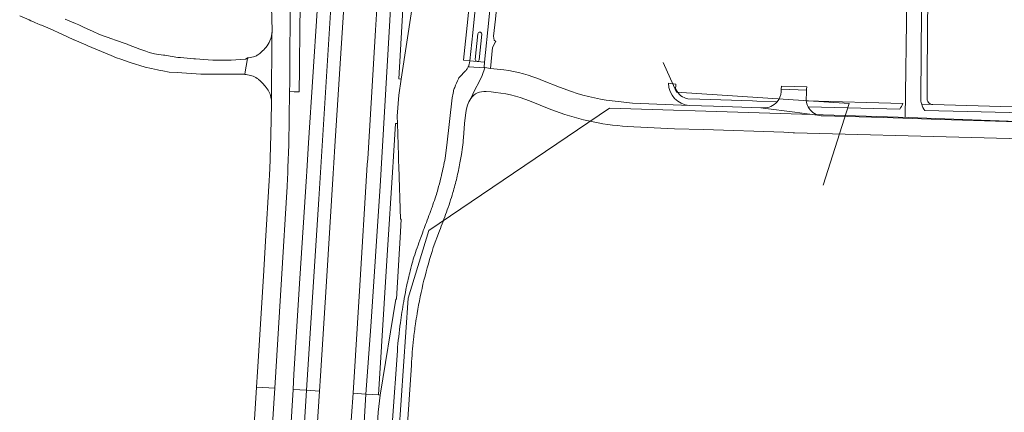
# Model space of a CAD drawing. Extents: x 148869 to 161638, y 453607 to 469810.
# Tile 617 of 656: x 153601 to 153869, y 467079 to 467186. Entities that reach past the tile are written whole.
import ezdxf
from ezdxf.lldxf.tags import DXFTag

# ---------------------------------------------------------------- set-up
doc = ezdxf.new("R2010")
doc.units = 0
for name, color, linetype, lineweight in [('B-OI-RI-PERSLEIDING-G-niet meenemen', 190, 'RI-PERS', 18), ('B-RO-VH-VERHARDING_ASFALT-GV', 251, 'CONTINUOUS', 18), ('B-RO-VH-VERHARDING_GESLOTEN-GV', 251, 'CONTINUOUS', 18), ('B-RO-VH-VERHARDING_OPEN-GV', 251, 'CONTINUOUS', 18), ('B-RO-VH-VERHARDING_STRAATBAKSTEEN-GV', 251, 'CONTINUOUS', 18)]:
    doc.layers.add(name, color=color, linetype=linetype, lineweight=lineweight)
tags = doc.linetypes.add('RI-PERS', pattern='A,7,-2,["P",Standard,S=1.8,R=0,X=-0.5,Y=-0.9],-2,7,-2,[102,NLCS.SHX,S=1,R=180,X=0,Y=0],-2', length=22).pattern_tags.tags
tags[6] = DXFTag(74, 10)

msp = doc.modelspace()

# ---------------------------------------------------------------- linework, layer by layer
at = {"layer": 'B-OI-RI-PERSLEIDING-G-niet meenemen'}
for p, q in [((153844.1, 467287.2), (153842.3, 467159.1)), ((153780, 467166.01), (153776.4, 467174.1)), ((153827.02, 467162.97), (153780, 467166.01)), ((153712.61, 467128.31), (153761.77, 467161.63)), ((153761.77, 467161.63), (153843.3, 467159.1)), ((153819.91, 467140.72), (153827.02, 467162.97)), ((153876.02, 467157.94), (153843.3, 467159.1)), ((153706.98, 467109.97), (153712.61, 467128.31)), ((153699.48, 466999.69), (153706.98, 467109.97))]:
    msp.add_line(p, q, dxfattribs=at)
at = {"layer": 'B-RO-VH-VERHARDING_ASFALT-GV', "flags": 128}
for points in [[(153601.23, 467186.78), (153603.79, 467185.68), (153604.27, 467185.47), (153604.97, 467185.17), (153605.58, 467184.91), (153606.02, 467184.72), (153606.82, 467184.38), (153607.19, 467184.22), (153609.54, 467183.21), (153612.71, 467181.77), (153615.98, 467180.28), (153616.05, 467180.24), (153618.64, 467179.14), (153619.2, 467178.89), (153619.74, 467178.66), (153621.97, 467177.71), (153626.15, 467175.98), (153627.61, 467175.37), (153628.77, 467174.98), (153631.3, 467174.13), (153635.42, 467172.85), (153637.15, 467172.46), (153638.77, 467172.1), (153639.47, 467171.95), (153640.24, 467171.79), (153641.96, 467171.47), (153644.1, 467171.37), (153650.55, 467170.95), (153653.21, 467170.94), (153653.78, 467170.94), (153653.97, 467170.94), (153654.86, 467170.93), (153659.72, 467170.91), (153660.72, 467170.91), (153662.28, 467170.89), (153662.49, 467170.85), (153662.5, 467170.87), (153662.52, 467171), (153663.22, 467175.17), (153663.21, 467175.32), (153663.17, 467175.31), (153663.14, 467175.3), (153662.69, 467175), (153658.77, 467174.76), (153654.87, 467174.72), (153654.05, 467174.71), (153653.79, 467174.73), (153652.55, 467174.82), (153649.07, 467175.09), (153648.68, 467175.12), (153645.02, 467175.43), (153644.25, 467175.49), (153641.18, 467175.99), (153640.75, 467176.06), (153640.69, 467176.07), (153640.35, 467176.12), (153638.43, 467176.38), (153637.96, 467176.44), (153636.45, 467176.79), (153635.58, 467177.13), (153633.97, 467177.74), (153633.96, 467177.74), (153630.84, 467178.94), (153630.52, 467179.06), (153627.05, 467180.22), (153627.03, 467180.23), (153626.57, 467180.4), (153622.92, 467181.75), (153621.06, 467182.6), (153618.77, 467183.64), (153617.48, 467184.22), (153617.29, 467184.3), (153616.39, 467184.71), (153613.63, 467185.84)], [(153723.36, 467172.92), (153727.84, 467172.61), (153727.86, 467172.76), (153727.67, 467172.79), (153727.75, 467174.16), (153723.77, 467174.54)], [(153723.77, 467174.54), (153723.76, 467174.54), (153723.7, 467174.02)], [(153721.94, 467171.15), (153721.55, 467170.72), (153721.5, 467170.68), (153721.46, 467170.63)], [(153722.05, 467153.55), (153722.28, 467157.45), (153722.65, 467160.48), (153722.82, 467161.49), (153723.11, 467162.46), (153723.52, 467163.39), (153724.04, 467164.26), (153724.62, 467165.47), (153725.32, 467167.04), (153726.11, 467168.45), (153727.17, 467170.55), (153727.84, 467172.61), (153723.36, 467172.92)], [(153718.97, 467164.44), (153717.52, 467151.54), (153717.07, 467148.01)], [(153721.07, 467146.73), (153721.48, 467149.04), (153721.74, 467151.07)], [(153713.83, 467123.75), (153715.51, 467128.27)], [(153704.04, 467095.6), (153702.74, 467076.76)], [(153706.59, 467073.02), (153707.87, 467091.71)]]:
    msp.add_lwpolyline(points, dxfattribs=at)
at = {"layer": 'B-RO-VH-VERHARDING_ASFALT-GV'}
for points in [[(153723.7, 467174.02, -0.034085), (153723.54, 467173.32)], [(153722.4, 467171.61, 0.007578), (153721.94, 467171.15)], [(153722.74, 467171.95, -0.008901), (153722.4, 467171.61)], [(153722.88, 467172.14, -0.049093), (153722.74, 467171.95)], [(153723.36, 467172.92, -0.010767), (153722.88, 467172.14)], [(153723.54, 467173.32, -0.054028), (153723.36, 467172.92)], [(153720.7, 467169.68, 0.012946), (153719.64, 467167.31)], [(153720.96, 467170.08, 0.070927), (153720.7, 467169.68)], [(153721.46, 467170.63, 0.004758), (153720.96, 467170.08)], [(153719.29, 467166.21, 0.026998), (153718.97, 467164.44)], [(153719.64, 467167.31, 0.04107), (153719.29, 467166.21)], [(153721.74, 467151.07, 0.013689), (153722.05, 467153.55)], [(153717.07, 467148.01, -0.001248), (153716.05, 467143.35)], [(153720.22, 467142.68, 0.012561), (153721.07, 467146.73)], [(153715.88, 467142.66, -0.006012), (153715.05, 467139.51)], [(153716.05, 467143.35, -0.005857), (153715.88, 467142.66)], [(153719.17, 467138.68, 0.012492), (153720.22, 467142.68)], [(153715.05, 467139.51, -0.010272), (153714.52, 467137.74)], [(153714.52, 467137.74, -0.005038), (153713.71, 467135.36)], [(153718.32, 467135.99, 0.005171), (153719.17, 467138.68)], [(153713.24, 467134.01, -0.002972), (153712.87, 467133.01)], [(153713.71, 467135.36, -0.003103), (153713.24, 467134.01)], [(153717.41, 467133.33, 0.005282), (153718.32, 467135.99)], [(153712.87, 467133.01, -0.003237), (153711.94, 467130.54)], [(153716.48, 467130.79, 0.004672), (153717.41, 467133.33)], [(153711.11, 467128.35, 0.002604), (153710.41, 467126.41)], [(153711.94, 467130.54, 0.0031), (153711.11, 467128.35)], [(153715.51, 467128.27, 0.004671), (153716.48, 467130.79)], [(153710.41, 467126.41, 0.001823), (153709.42, 467123.63)], [(153709.42, 467123.63, 0.007737), (153708.56, 467121.07)], [(153711.29, 467114.83, -0.018502), (153713.83, 467123.75)], [(153708.56, 467121.07, 0.008925), (153707.9, 467118.86)], [(153707.82, 467118.54, 0.000834), (153706.74, 467113.99)], [(153707.9, 467118.86, 0.012354), (153707.82, 467118.54)], [(153709.42, 467105.75, -0.01859), (153711.29, 467114.83)], [(153706.37, 467112.27, 0.005279), (153705.77, 467109.06)], [(153706.74, 467113.99, 0.009367), (153706.37, 467112.27)], [(153705.77, 467109.06, 0.010364), (153704.86, 467103.25)], [(153708.98, 467102.92, -0.005691), (153709.42, 467105.75)], [(153704.86, 467103.25, 0.013504), (153704.04, 467095.6)], [(153708.45, 467098.75, -0.008367), (153708.98, 467102.92)], [(153707.87, 467091.71, -0.014194), (153708.45, 467098.75)]]:
    msp.add_lwpolyline(points, format="xyb", dxfattribs=at)
at = {"layer": 'B-RO-VH-VERHARDING_GESLOTEN-GV', "flags": 128}
for points in [[(153695.95, 467299.07), (153697.06, 467293.83), (153698.77, 467285.76), (153701.56, 467270.08), (153703.44, 467258.61), (153704.34, 467250.46), (153705.12, 467242.52), (153705.78, 467234.44), (153706.15, 467226.47), (153706.42, 467218.27), (153706.42, 467206.15), (153705.86, 467194.03), (153705.54, 467188.59), (153704.4, 467169.64), (153705.07, 467169.53), (153707.99, 467188.5)], [(153733.54, 467272.18), (153730.68, 467243.07), (153727.92, 467216.12), (153724.58, 467182.14), (153723.77, 467174.54), (153727.75, 467174.16), (153728.92, 467185.57), (153732.65, 467223.07), (153735.33, 467249.96), (153737.6, 467272.89)], [(153669.81, 467189.31), (153669.92, 467182.69), (153669.91, 467181.38), (153669.77, 467163.36), (153669.77, 467162.86), (153669.59, 467154.36), (153669.31, 467144.91), (153669.27, 467143.89), (153669.25, 467143.43), (153669.16, 467141.95), (153668.19, 467125.42), (153667.64, 467115.94), (153665.99, 467089.9), (153665.73, 467085.72), (153670.68, 467085.4), (153672.49, 467115.06), (153674.06, 467140.33), (153674.15, 467142.49), (153674.21, 467143.97), (153674.27, 467145.46), (153674.54, 467151.65), (153674.72, 467166.16), (153674.74, 467168.34), (153674.74, 467168.83), (153674.77, 467173.46), (153674.77, 467173.95), (153674.8, 467178.42), (153674.81, 467178.91), (153674.84, 467183.28), (153674.84, 467183.77), (153674.87, 467188.53)], [(153669.77, 467163.36), (153669.91, 467181.38), (153669.92, 467182.69)], [(153725.25, 467174.93), (153725.96, 467181.91)], [(153726.99, 467181.83), (153726.31, 467174.84)], [(153665.21, 467175.73), (153664.84, 467175.61), (153664.45, 467175.51), (153664.04, 467175.42), (153663.61, 467175.36), (153663.21, 467175.32), (153663.22, 467175.17), (153662.52, 467171), (153662.5, 467170.87), (153662.49, 467170.85)], [(153666.26, 467169.51), (153666.27, 467169.49)], [(153667.65, 467168.1), (153667.72, 467168.02)]]:
    msp.add_lwpolyline(points, dxfattribs=at)
for points in [[(153679.29, 467143.04), (153677.48, 467115.26), (153675.9, 467089.27), (153675.64, 467085.09), (153679.3, 467084.86), (153682.67, 467136.91), (153685.87, 467187.72), (153685.97, 467189.31), (153682.25, 467189.45), (153682.17, 467188.18), (153679.89, 467152.24), (153679.48, 467146.02), (153679.39, 467144.53)], [(153686.57, 467143.83), (153686.66, 467145.32), (153686.76, 467146.81), (153687.03, 467151.32), (153689.34, 467187.78), (153689.43, 467189.18), (153685.97, 467189.31), (153685.87, 467187.72), (153682.67, 467136.91), (153679.3, 467084.86), (153682.83, 467084.64), (153683.1, 467088.82), (153684.76, 467114.43)], [(153695.77, 467144.82), (153693.79, 467113.4), (153691.98, 467084.06), (153695.5, 467083.83), (153696.84, 467102.18), (153699.35, 467140.39), (153701.81, 467182.4), (153702.2, 467188.71), (153698.48, 467188.85), (153698.39, 467187.28), (153698.13, 467182.92), (153696.15, 467150.85), (153695.96, 467147.82), (153695.86, 467146.32)], [(153702.96, 467148.58), (153703.5, 467157.48), (153704.04, 467157.47), (153704.03, 467159.5), (153704.4, 467165.17), (153705.07, 467169.53), (153704.4, 467169.64), (153705.54, 467188.59), (153702.2, 467188.71), (153701.81, 467182.4), (153699.35, 467140.39), (153696.84, 467102.18), (153695.5, 467083.83), (153698.91, 467083.62), (153701.3, 467121.62), (153702.77, 467145.58), (153702.86, 467147.08)], [(153659.68, 466990.58), (153664.61, 466990.2), (153668.16, 467045.58), (153670.52, 467082.7), (153670.68, 467085.4), (153665.73, 467085.72), (153663.59, 467051.91)], [(153675.64, 467085.09), (153672.91, 467040.89), (153670.58, 467003.82), (153669.72, 466989.8), (153673.41, 466989.52), (153679.3, 467084.86)], [(153676.86, 466989.25), (153677.58, 467000.53), (153679.89, 467038.78), (153682.83, 467084.64), (153679.3, 467084.86), (153673.41, 466989.52)], [(153691.98, 467084.06), (153691.59, 467077.86), (153686.85, 467002.9), (153685.96, 466988.54), (153689.67, 466988.26), (153691.48, 467016.06), (153695.5, 467083.83)], [(153693.17, 466987.99), (153693.83, 466998.89), (153698.86, 467078.93), (153699.38, 467083.54), (153698.91, 467083.62), (153695.5, 467083.83), (153691.48, 467016.06), (153689.67, 466988.26)]]:
    msp.add_lwpolyline(points, close=True, dxfattribs=at)
at = {"layer": 'B-RO-VH-VERHARDING_GESLOTEN-GV'}
for points in [[(153669.92, 467182.69, -0.07527), (153669.37, 467180.01)], [(153725.96, 467181.91, -0.97858), (153726.99, 467181.83)], [(153669.37, 467180.01, -0.096185), (153668.26, 467178.17)], [(153667.04, 467176.95, -0.034626), (153666.07, 467176.19)], [(153668.26, 467178.17, -0.02461), (153667.04, 467176.95)], [(153666.07, 467176.19, -0.05774), (153665.21, 467175.73)], [(153726.31, 467174.84, -0.987735), (153725.25, 467174.93)], [(153662.49, 467170.85, -0.041581), (153664.06, 467170.55)], [(153664.06, 467170.55, -0.020503), (153664.75, 467170.34)], [(153664.75, 467170.34, -0.079322), (153666.26, 467169.51)], [(153666.27, 467169.49, -0.018745), (153667.65, 467168.1)], [(153667.72, 467168.02, -0.039865), (153668.88, 467166.57)], [(153668.88, 467166.57, -0.089933), (153669.54, 467165.09)], [(153669.54, 467165.09, -0.049868), (153669.77, 467163.36)]]:
    msp.add_lwpolyline(points, format="xyb", dxfattribs=at)
at = {"layer": 'B-RO-VH-VERHARDING_OPEN-GV', "flags": 128}
for points in [[(153731.84, 467272.45), (153729.61, 467250.73), (153727.34, 467227.38), (153723.19, 467185.89), (153722.04, 467174.72), (153723.76, 467174.54), (153723.77, 467174.54), (153724.58, 467182.14), (153727.92, 467216.12), (153730.68, 467243.07), (153733.54, 467272.18)], [(153737.6, 467272.89), (153735.33, 467249.96), (153732.65, 467223.07), (153728.92, 467185.57), (153727.75, 467174.16), (153727.67, 467172.79), (153727.86, 467172.76), (153729.39, 467172.47), (153729.91, 467178.14), (153729.92, 467178.15), (153730.79, 467179.73), (153730.81, 467179.8), (153730.42, 467180.21), (153730.25, 467181.27), (153730.74, 467185.85), (153733.58, 467215.71), (153736.66, 467246.94), (153739.32, 467272.89)], [(153674.87, 467188.53), (153674.84, 467183.77), (153674.84, 467183.28), (153674.81, 467178.91), (153674.8, 467178.42), (153674.77, 467173.95), (153674.77, 467173.46), (153674.74, 467168.83), (153674.74, 467168.34), (153674.72, 467166.16), (153675.94, 467166.12), (153677.32, 467166.08), (153677.43, 467172.37), (153677.51, 467183.94), (153677.54, 467188.44)], [(153725.96, 467181.91), (153725.25, 467174.93)], [(153726.31, 467174.84), (153726.99, 467181.83)]]:
    msp.add_lwpolyline(points, dxfattribs=at)
at = {"layer": 'B-RO-VH-VERHARDING_OPEN-GV'}
for points in [[(153726.99, 467181.83, 0.97858), (153725.96, 467181.91)], [(153725.25, 467174.93, 0.987735), (153726.31, 467174.84)]]:
    msp.add_lwpolyline(points, format="xyb", dxfattribs=at)
at = {"layer": 'B-RO-VH-VERHARDING_OPEN-GV', "flags": 128}
msp.add_lwpolyline([(153703.64, 467109.68), (153703.79, 467109.67), (153704.88, 467127.97), (153705.08, 467131.45), (153704.93, 467131.46), (153704.45, 467145.76), (153704.39, 467147.24), (153704.34, 467148.73), (153704.04, 467157.47), (153703.5, 467157.48), (153702.96, 467148.58), (153702.86, 467147.08), (153702.77, 467145.58), (153701.3, 467121.62), (153698.91, 467083.62), (153699.38, 467083.54)], close=True, dxfattribs=at)
at = {"layer": 'B-RO-VH-VERHARDING_STRAATBAKSTEEN-GV', "flags": 128}
for points in [[(153847.35, 467248.89), (153847.2, 467248.38), (153847.15, 467247.86), (153846.52, 467164.51)], [(153848.26, 467164.5), (153848.24, 467165.46), (153848.24, 467167.03), (153848.26, 467167.48), (153848.27, 467170.79), (153848.89, 467247.34), (153848.91, 467250.39)], [(153733, 467172.1), (153729.39, 467172.47), (153727.86, 467172.76), (153727.84, 467172.61), (153727.17, 467170.55), (153726.11, 467168.45), (153725.32, 467167.04), (153724.62, 467165.47), (153724.04, 467164.26)], [(153751.4, 467166.16), (153748.16, 467167.33), (153743.51, 467169.23)], [(153779.77, 467167.07), (153779.83, 467167.73), (153779.88, 467168.17), (153777.81, 467168.48)], [(153728.2, 467166.16), (153729.54, 467166.06)], [(153815.44, 467166.52), (153808.55, 467166.8), (153808.49, 467166.14)], [(153815.39, 467165.1), (153815.42, 467165.94), (153815.44, 467166.52)], [(153740.04, 467163.63), (153745.8, 467161.32)], [(153819.01, 467159.64), (153812.27, 467160.53), (153803.62, 467161.67), (153802.95, 467161.75), (153790.07, 467162.19), (153783.58, 467162.41), (153768.09, 467163.01), (153764.14, 467163.46)], [(153766.64, 467156.69), (153779.48, 467156.06), (153787.42, 467155.82), (153809.28, 467155.09), (153811.74, 467154.96), (153812.12, 467154.95), (153860.32, 467153.66), (153877.4, 467153.23), (153912.27, 467153.86), (153913.3, 467153.88), (153980.27, 467157.69), (154000, 467158.96), (154026.27, 467160.66), (154026, 467165.42), (154022.23, 467165.18), (154011.68, 467164.46), (154003.71, 467163.96), (154000, 467163.73), (153979.43, 467162.46)], [(153807.4, 467163.37), (153801.85, 467163.59), (153800.74, 467163.64), (153786.36, 467164.09), (153783.14, 467164.2)], [(153841.61, 467162.91), (153815.42, 467163.68), (153815.34, 467163.68)], [(153783.58, 467162.41), (153790.07, 467162.19), (153802.95, 467161.75)], [(153803.67, 467161.73), (153802.95, 467161.75), (153803.62, 467161.67), (153812.27, 467160.53), (153819.01, 467159.64)], [(153802.95, 467161.75), (153803.67, 467161.73)], [(153815.85, 467162.03), (153815.92, 467162.02), (153840.79, 467161.34)], [(153849.78, 467162.63), (153846.78, 467162.72)], [(153846.78, 467162.72), (153849.78, 467162.63)], [(153847.6, 467161.03), (153874.51, 467160.34), (153874.52, 467161.89), (153849.78, 467162.63)], [(153899.4, 467158.37), (153879.7, 467158), (153872.88, 467157.94), (153851.86, 467158.53), (153836.43, 467159.11), (153819.73, 467159.54)]]:
    msp.add_lwpolyline(points, dxfattribs=at)
at = {"layer": 'B-RO-VH-VERHARDING_STRAATBAKSTEEN-GV'}
for points in [[(153743.51, 467169.23, 0.070214), (153733, 467172.1)], [(153777.81, 467168.48, 0.392214), (153783.58, 467162.41)], [(153724.04, 467164.26, -0.28647), (153728.2, 467166.16)], [(153729.54, 467166.06, -0.076803), (153740.04, 467163.63)], [(153764.14, 467163.46, -0.055974), (153751.4, 467166.16)], [(153779.93, 467166.69, -0.024055), (153779.77, 467167.07)], [(153783.14, 467164.2, -0.241199), (153779.93, 467166.69)], [(153808.49, 467166.14, -0.165035), (153807.4, 467163.37)], [(153807.4, 467163.37, -0.231437), (153803.67, 467161.73)], [(153803.67, 467161.73, 0.231437), (153807.4, 467163.37)], [(153815.34, 467163.68, -0.07548), (153815.39, 467165.1)], [(153815.34, 467163.68, 0.092958), (153815.85, 467162.03)], [(153815.85, 467162.03, -0.092958), (153815.34, 467163.68)], [(153846.52, 467164.51, 0.076755), (153846.78, 467162.72)], [(153849.78, 467162.63, -0.457832), (153848.26, 467164.5)], [(153745.8, 467161.32, 0.078646), (153766.64, 467156.69)], [(153819.01, 467159.64, -0.222475), (153815.85, 467162.03)], [(153840.79, 467161.34, 0.079381), (153841.61, 467162.91)], [(153846.78, 467162.72, 0.078904), (153847.6, 467161.03)], [(153819.73, 467159.54, -0.037742), (153819.01, 467159.64)]]:
    msp.add_lwpolyline(points, format="xyb", dxfattribs=at)
at = {"layer": 'B-RO-VH-VERHARDING_STRAATBAKSTEEN-GV', "flags": 128}
msp.add_lwpolyline([(153815.48, 467167.43), (153808.59, 467167.64), (153808.55, 467166.8), (153815.44, 467166.52), (153815.45, 467166.81)], close=True, dxfattribs=at)

doc.saveas('drawing.dxf')
